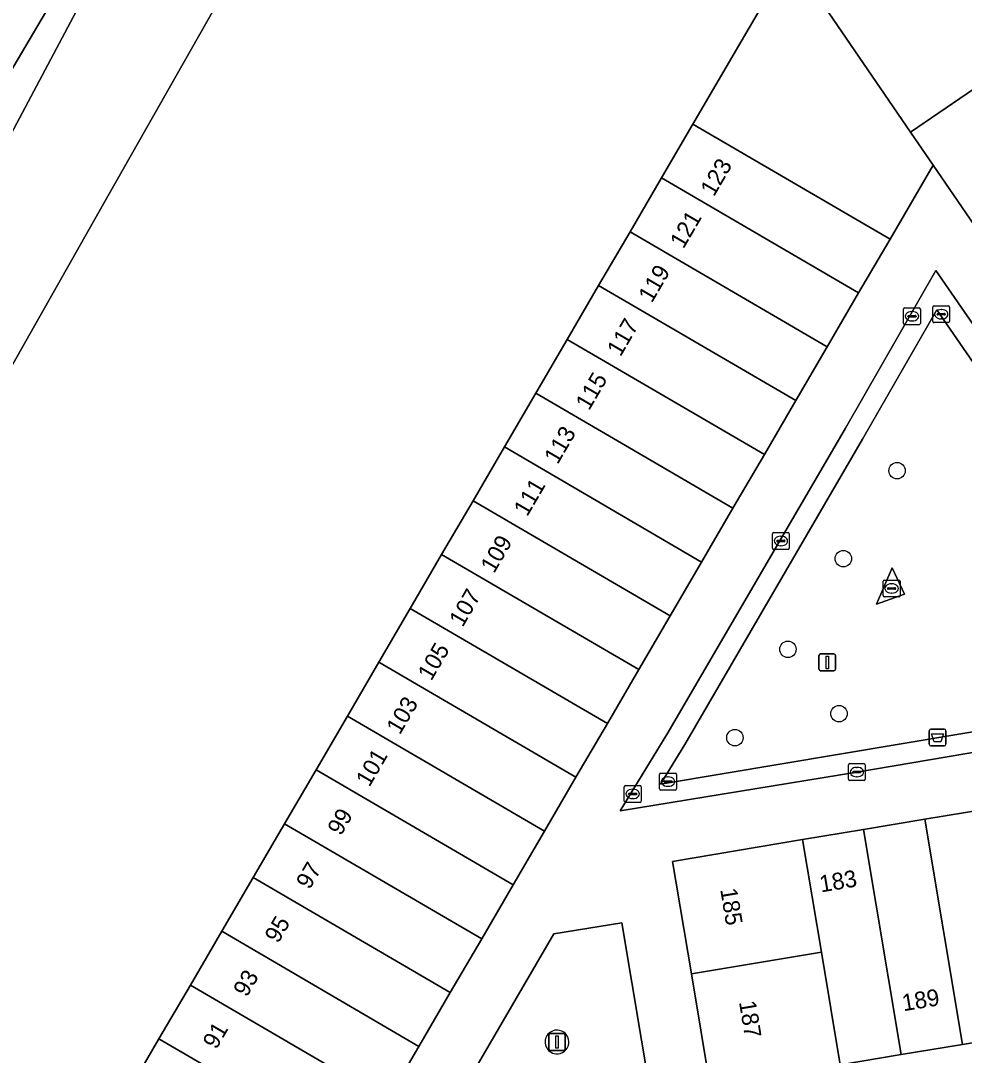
# Model space of a CAD drawing. Extents: x 155275 to 156265, y 382654 to 383635.
# Drawn here: x 156085 to 156141.2, y 383185.3 to 383246.9 of the extents above; entities that cross this region are included whole.
import ezdxf

# ---------------------------------------------------------------- set-up
doc = ezdxf.new("R2010")
doc.units = 0
for name, color, linetype in [('IMGEO_Afvalbak', 7, 'Continuous'), ('IMGEO_Boom', 7, 'Continuous'), ('IMGEO_Groenvoorziening', 7, 'Continuous'), ('IMGEO_Kolk', 7, 'Continuous'), ('IMGEO_Lichtmast', 7, 'Continuous'), ('IMGEO_Meer_plas_ven_vijver', 7, 'Continuous'), ('IMGEO_Oever', 7, 'Continuous'), ('IMGEO_Pand', 7, 'Continuous'), ('IMGEO_Pand_nummerreeks', 7, 'Continuous'), ('IMGEO_Rijbaan_lokaal_open', 7, 'Continuous'), ('IMGEO_Rioolput', 7, 'Continuous'), ('IMGEO_Terreindeel_gesloten', 7, 'Continuous'), ('IMGEO_Terreindeel_open', 7, 'Continuous'), ('IMGEO_Voetpad_open', 7, 'Continuous')]:
    doc.layers.add(name, color=color, linetype=linetype)

msp = doc.modelspace()

# ---------------------------------------------------------------- linework, layer by layer
at = {"layer": 'IMGEO_Afvalbak'}
for p, q in [((156139.072, 383203.869), (156139.072, 383204.669)), ((156139.072, 383204.669), (156139.072, 383203.869)), ((156139.172, 383204.769), (156139.962, 383204.769)), ((156139.962, 383204.769), (156139.172, 383204.769)), ((156140.062, 383204.669), (156140.062, 383203.869)), ((156140.062, 383203.869), (156140.062, 383204.669)), ((156139.962, 383203.769), (156139.172, 383203.769)), ((156139.172, 383203.769), (156139.962, 383203.769))]:
    msp.add_line(p, q, dxfattribs=at)
msp.add_lwpolyline([(156139.215, 383204.483), (156139.919, 383204.483), (156139.77, 383204.013), (156139.364, 383204.013), (156139.215, 383204.483)], dxfattribs=at)
for centre, start, end in [((156139.172, 383204.669), 90, 180), ((156139.172, 383204.669), 90, 180), ((156139.962, 383204.669), 0, 90), ((156139.962, 383204.669), 360, 90), ((156139.172, 383203.869), 180, 270), ((156139.172, 383203.869), 180, 270), ((156139.962, 383203.869), 270, 0), ((156139.962, 383203.869), 270, 0)]:
    msp.add_arc(centre, 0.1, start, end, dxfattribs=at)
at = {"layer": 'IMGEO_Boom'}
for centre in [(156137.157, 383220.152), (156133.957, 383214.916), (156130.658, 383209.517), (156133.702, 383205.686), (156127.501, 383204.254)]:
    msp.add_circle(centre, 0.489, dxfattribs=at)
at = {"layer": 'IMGEO_Groenvoorziening'}
msp.add_lwpolyline([(156101.594, 383273.123), (156065.381, 383211.756), (156065.424, 383211.716), (156065.788, 383211.685), (156066.982, 383212.682), (156070.275, 383217.746), (156073.739, 383222.895), (156080.077, 383232.055), (156083.72, 383238.94), (156088.961, 383248.779)], dxfattribs=at)
for points in [[(156139.515, 383229.728), (156135.102, 383222.022), (156124.514, 383203.856), (156123.072, 383201.495), (156155.287, 383206.889)], [(156135.93, 383212.205), (156136.857, 383214.375), (156137.601, 383212.791)]]:
    msp.add_lwpolyline(points, close=True, dxfattribs=at)
at = {"layer": 'IMGEO_Kolk'}
for p, q in [((156137.542, 383228.92), (156137.542, 383229.772)), ((156137.617, 383229.846), (156138.469, 383229.846)), ((156138.03, 383229.626), (156138.055, 383229.626)), ((156138.543, 383229.772), (156138.543, 383228.92)), ((156138.469, 383228.846), (156137.617, 383228.846)), ((156137.801, 383229.34), (156137.801, 383229.352)), ((156138.239, 383229.303), (156137.841, 383229.303)), ((156137.844, 383229.389), (156138.242, 383229.389)), ((156138.053, 383229.066), (156138.028, 383229.066)), ((156138.285, 383229.352), (156138.285, 383229.34)), ((156129.738, 383215.539), (156129.738, 383216.391)), ((156129.813, 383216.465), (156130.665, 383216.465)), ((156129.997, 383215.959), (156129.997, 383215.971)), ((156130.435, 383215.922), (156130.037, 383215.922)), ((156130.04, 383216.008), (156130.438, 383216.008)), ((156130.226, 383216.245), (156130.251, 383216.245)), ((156130.481, 383215.971), (156130.481, 383215.959)), ((156130.739, 383216.391), (156130.739, 383215.539)), ((156130.665, 383215.465), (156129.813, 383215.465)), ((156130.249, 383215.685), (156130.224, 383215.685)), ((156136.333, 383212.715), (156136.333, 383213.567)), ((156136.408, 383213.641), (156137.26, 383213.641)), ((156136.821, 383213.421), (156136.846, 383213.421)), ((156137.334, 383213.567), (156137.334, 383212.715)), ((156136.592, 383213.135), (156136.592, 383213.147)), ((156137.03, 383213.098), (156136.632, 383213.098)), ((156136.635, 383213.184), (156137.033, 383213.184)), ((156136.844, 383212.861), (156136.819, 383212.861)), ((156137.076, 383213.147), (156137.076, 383213.135)), ((156137.26, 383212.641), (156136.408, 383212.641)), ((156134.262, 383201.783), (156134.262, 383202.635)), ((156134.337, 383202.709), (156135.189, 383202.709)), ((156134.75, 383202.489), (156134.775, 383202.489)), ((156135.263, 383202.635), (156135.263, 383201.783)), ((156134.521, 383202.203), (156134.521, 383202.215)), ((156134.959, 383202.166), (156134.561, 383202.166)), ((156134.564, 383202.252), (156134.962, 383202.252)), ((156134.773, 383201.929), (156134.748, 383201.929)), ((156135.005, 383202.215), (156135.005, 383202.203)), ((156120.916, 383200.479), (156120.916, 383201.331)), ((156120.991, 383201.405), (156121.843, 383201.405)), ((156121.404, 383201.185), (156121.429, 383201.185)), ((156121.917, 383201.331), (156121.917, 383200.479)), ((156135.189, 383201.709), (156134.337, 383201.709)), ((156121.175, 383200.899), (156121.175, 383200.911)), ((156121.613, 383200.862), (156121.215, 383200.862)), ((156121.218, 383200.948), (156121.616, 383200.948)), ((156121.427, 383200.625), (156121.402, 383200.625)), ((156121.659, 383200.911), (156121.659, 383200.899)), ((156121.843, 383200.405), (156120.991, 383200.405))]:
    msp.add_line(p, q, dxfattribs=at)
for points in [[(156137.542, 383228.92), (156137.542, 383229.772)], [(156137.617, 383229.846), (156138.469, 383229.846)], [(156138.543, 383229.772), (156138.543, 383228.92)], [(156138.469, 383228.846), (156137.617, 383228.846)], [(156129.738, 383215.539), (156129.738, 383216.391)], [(156129.813, 383216.465), (156130.665, 383216.465)], [(156130.739, 383216.391), (156130.739, 383215.539)], [(156130.665, 383215.465), (156129.813, 383215.465)], [(156136.333, 383212.715), (156136.333, 383213.567)], [(156136.408, 383213.641), (156137.26, 383213.641)], [(156137.334, 383213.567), (156137.334, 383212.715)], [(156137.26, 383212.641), (156136.408, 383212.641)], [(156134.262, 383201.783), (156134.262, 383202.635)], [(156134.337, 383202.709), (156135.189, 383202.709)], [(156135.263, 383202.635), (156135.263, 383201.783)], [(156120.916, 383200.479), (156120.916, 383201.331)], [(156120.991, 383201.405), (156121.843, 383201.405)], [(156121.917, 383201.331), (156121.917, 383200.479)], [(156135.189, 383201.709), (156134.337, 383201.709)], [(156121.843, 383200.405), (156120.991, 383200.405)]]:
    msp.add_lwpolyline(points, dxfattribs=at)
for centre, radius, start, end in [((156137.619, 383229.77), 0.0765, 91.55205, 178.44795), ((156137.619, 383229.77), 0.0765, 91.55205, 178.44795), ((156138.467, 383229.77), 0.0765, 1.55205, 88.44795), ((156138.467, 383229.77), 0.0765, 1.55205, 88.44795), ((156137.619, 383228.922), 0.0765, 181.55205, 268.44795), ((156137.619, 383228.922), 0.0765, 181.55205, 268.44795), ((156137.841, 383229.349), 0.0403, 85.87752, 175.75265), ((156137.838, 383229.339), 0.0366, 178.93798, 274.71019), ((156138.242, 383229.346), 0.043, 264.86636, 352.45326), ((156138.246, 383229.351), 0.0386, 1.73085, 96.63898), ((156138.467, 383228.922), 0.0765, 271.55205, 358.44795), ((156138.467, 383228.922), 0.0765, 271.55205, 358.44795), ((156129.815, 383216.389), 0.0765, 91.55205, 178.44795), ((156129.815, 383216.389), 0.0765, 91.55205, 178.44795), ((156130.037, 383215.968), 0.0403, 85.87752, 175.75265), ((156130.034, 383215.958), 0.0366, 178.93798, 274.71019), ((156130.438, 383215.965), 0.043, 264.86636, 352.45326), ((156130.442, 383215.97), 0.0386, 1.73085, 96.63898), ((156130.663, 383216.389), 0.0765, 1.55205, 88.44795), ((156130.663, 383216.389), 0.0765, 1.55205, 88.44795), ((156129.815, 383215.541), 0.0765, 181.55205, 268.44795), ((156129.815, 383215.541), 0.0765, 181.55205, 268.44795), ((156130.663, 383215.541), 0.0765, 271.55205, 358.44795), ((156130.663, 383215.541), 0.0765, 271.55205, 358.44795), ((156136.41, 383213.565), 0.0765, 91.55205, 178.44795), ((156136.41, 383213.565), 0.0765, 91.55205, 178.44795), ((156137.258, 383213.565), 0.0765, 1.55205, 88.44795), ((156137.258, 383213.565), 0.0765, 1.55205, 88.44795), ((156136.632, 383213.144), 0.0403, 85.87752, 175.75265), ((156136.629, 383213.134), 0.0366, 178.93798, 274.71019), ((156137.033, 383213.141), 0.043, 264.86636, 352.45326), ((156137.037, 383213.146), 0.0386, 1.73085, 96.63898), ((156136.41, 383212.717), 0.0765, 181.55205, 268.44795), ((156136.41, 383212.717), 0.0765, 181.55205, 268.44795), ((156137.258, 383212.717), 0.0765, 271.55205, 358.44795), ((156137.258, 383212.717), 0.0765, 271.55205, 358.44795), ((156134.339, 383202.633), 0.0765, 91.55205, 178.44795), ((156134.339, 383202.633), 0.0765, 91.55205, 178.44795), ((156135.187, 383202.633), 0.0765, 1.55205, 88.44795), ((156135.187, 383202.633), 0.0765, 1.55205, 88.44795), ((156134.339, 383201.785), 0.0765, 181.55205, 268.44795), ((156134.339, 383201.785), 0.0765, 181.55205, 268.44795), ((156134.561, 383202.212), 0.0403, 85.87752, 175.75265), ((156134.558, 383202.202), 0.0366, 178.93798, 274.71019), ((156134.962, 383202.209), 0.043, 264.86636, 352.45326), ((156134.966, 383202.214), 0.0386, 1.73085, 96.63898), ((156135.187, 383201.785), 0.0765, 271.55205, 358.44795), ((156135.187, 383201.785), 0.0765, 271.55205, 358.44795), ((156120.993, 383201.329), 0.0765, 91.55205, 178.44795), ((156120.993, 383201.329), 0.0765, 91.55205, 178.44795), ((156121.841, 383201.329), 0.0765, 1.55205, 88.44795), ((156121.841, 383201.329), 0.0765, 1.55205, 88.44795), ((156120.993, 383200.481), 0.0765, 181.55205, 268.44795), ((156120.993, 383200.481), 0.0765, 181.55205, 268.44795), ((156121.215, 383200.908), 0.0403, 85.87752, 175.75265), ((156121.212, 383200.898), 0.0366, 178.93798, 274.71019), ((156121.616, 383200.905), 0.043, 264.86636, 352.45326), ((156121.62, 383200.91), 0.0386, 1.73085, 96.63898), ((156121.841, 383200.481), 0.0765, 271.55205, 358.44795), ((156121.841, 383200.481), 0.0765, 271.55205, 358.44795)]:
    msp.add_arc(centre, radius, start, end, dxfattribs=at)
for centre, major_axis, ratio, start_param, end_param in [((156138.029, 383229.346), (-0.387, 0.002), 0.722429, 4.712389, 7.853982), ((156138.054, 383229.346), (-0.39, 0.002), 0.717154, 1.570796, 4.712389), ((156130.225, 383215.965), (-0.387, 0.002), 0.722429, 4.712389, 7.853982), ((156130.25, 383215.965), (-0.39, 0.002), 0.717154, 1.570796, 4.712389), ((156136.82, 383213.141), (-0.387, 0.002), 0.722429, 4.712389, 7.853982), ((156136.845, 383213.141), (-0.39, 0.002), 0.717154, 1.570796, 4.712389), ((156134.749, 383202.209), (-0.387, 0.002), 0.722429, 4.712389, 7.853982), ((156134.774, 383202.209), (-0.39, 0.002), 0.717154, 1.570796, 4.712389), ((156121.403, 383200.905), (-0.387, 0.002), 0.722429, 4.712389, 7.853982), ((156121.428, 383200.905), (-0.39, 0.002), 0.717154, 1.570796, 4.712389)]:
    msp.add_ellipse(centre, major_axis=major_axis, ratio=ratio, start_param=start_param, end_param=end_param, dxfattribs=at)
at = {"layer": 'IMGEO_Lichtmast'}
for p, q in [((156132.507, 383208.339), (156132.507, 383209.139)), ((156132.507, 383209.139), (156132.507, 383208.339)), ((156132.607, 383209.239), (156133.397, 383209.239)), ((156133.397, 383209.239), (156132.607, 383209.239)), ((156133.497, 383209.139), (156133.497, 383208.339)), ((156133.497, 383208.339), (156133.497, 383209.139)), ((156133.397, 383208.239), (156132.607, 383208.239)), ((156132.607, 383208.239), (156133.397, 383208.239)), ((156116.415, 383185.737), (156116.415, 383186.537)), ((156116.415, 383186.537), (156116.415, 383185.737)), ((156116.515, 383186.637), (156117.305, 383186.637)), ((156117.305, 383186.637), (156116.515, 383186.637)), ((156117.405, 383186.537), (156117.405, 383185.737)), ((156117.405, 383185.737), (156117.405, 383186.537)), ((156117.305, 383185.637), (156116.515, 383185.637)), ((156116.515, 383185.637), (156117.305, 383185.637))]:
    msp.add_line(p, q, dxfattribs=at)
for points in [[(156132.927, 383209.114), (156133.077, 383209.114), (156133.077, 383208.364), (156132.927, 383208.364), (156132.927, 383209.114)], [(156116.835, 383186.512), (156116.985, 383186.512), (156116.985, 383185.762), (156116.835, 383185.762), (156116.835, 383186.512)]]:
    msp.add_lwpolyline(points, dxfattribs=at)
for centre, start, end in [((156132.607, 383209.139), 90, 180), ((156132.607, 383209.139), 90, 180), ((156133.397, 383209.139), 0, 90), ((156133.397, 383209.139), 360, 90), ((156132.607, 383208.339), 180, 270), ((156132.607, 383208.339), 180, 270), ((156133.397, 383208.339), 270, 0), ((156133.397, 383208.339), 270, 0), ((156116.515, 383186.537), 90, 180), ((156116.515, 383186.537), 90, 180), ((156117.305, 383186.537), 0, 90), ((156117.305, 383186.537), 360, 90), ((156116.515, 383185.737), 180, 270), ((156116.515, 383185.737), 180, 270), ((156117.305, 383185.737), 270, 0), ((156117.305, 383185.737), 270, 0)]:
    msp.add_arc(centre, 0.1, start, end, dxfattribs=at)
at = {"layer": 'IMGEO_Meer_plas_ven_vijver'}
for points in [[(156100.12, 383254.071), (156090.165, 383236.498), (156071.978, 383204.382)], [(156113.78, 383221.564), (156115.65, 383224.769), (156117.52, 383227.973), (156119.39, 383231.177), (156121.26, 383234.382), (156123.13, 383237.586), (156124.999, 383240.79), (156129.716, 383248.874)], [(156084.6, 383180.747), (156086.115, 383180.214), (156089.082, 383179.238), (156089.473, 383179.908), (156091.343, 383183.112), (156093.212, 383186.317), (156095.082, 383189.521), (156096.952, 383192.725), (156098.822, 383195.93), (156100.692, 383199.134), (156102.561, 383202.338), (156104.431, 383205.543), (156106.301, 383208.747), (156108.171, 383211.951), (156110.041, 383215.156), (156111.911, 383218.36), (156113.78, 383221.564)]]:
    msp.add_lwpolyline(points, dxfattribs=at)
at = {"layer": 'IMGEO_Oever'}
for points in [[(156090.165, 383236.498), (156100.12, 383254.071)], [(156088.961, 383248.779), (156083.72, 383238.94)], [(156071.978, 383204.382), (156090.165, 383236.498)]]:
    msp.add_lwpolyline(points, dxfattribs=at)
at = {"layer": 'IMGEO_Pand'}
for points in [[(156130.817, 383250.76), (156137.966, 383240.308), (156148.073, 383247.215), (156137.649, 383262.468), (156134.103, 383256.391), (156131.239, 383251.484)], [(156130.817, 383250.76), (156130.249, 383249.787), (156129.716, 383248.874), (156124.999, 383240.79), (156136.738, 383233.939), (156139.309, 383238.344), (156137.966, 383240.308)], [(156139.309, 383238.344), (156142.242, 383234.055), (156152.347, 383240.96), (156148.073, 383247.215), (156137.966, 383240.308)], [(156123.13, 383237.586), (156134.868, 383230.735), (156136.738, 383233.939), (156124.999, 383240.79)], [(156123.13, 383237.586), (156121.26, 383234.382), (156132.998, 383227.531), (156134.868, 383230.735)], [(156119.39, 383231.177), (156131.128, 383224.326), (156132.998, 383227.531), (156121.26, 383234.382)], [(156119.39, 383231.177), (156117.52, 383227.973), (156129.258, 383221.122), (156131.128, 383224.326)], [(156115.65, 383224.769), (156127.388, 383217.918), (156129.258, 383221.122), (156117.52, 383227.973)], [(156115.65, 383224.769), (156113.78, 383221.564), (156125.518, 383214.714), (156127.388, 383217.918)], [(156125.518, 383214.714), (156113.78, 383221.564), (156111.911, 383218.36), (156123.648, 383211.51)], [(156110.041, 383215.156), (156121.778, 383208.306), (156123.648, 383211.51), (156111.911, 383218.36)], [(156108.171, 383211.951), (156119.907, 383205.101), (156121.778, 383208.306), (156110.041, 383215.156)], [(156118.037, 383201.897), (156119.907, 383205.101), (156108.171, 383211.951), (156106.301, 383208.747)], [(156118.037, 383201.897), (156106.301, 383208.747), (156104.431, 383205.543), (156116.167, 383198.693)], [(156116.167, 383198.693), (156104.431, 383205.543), (156102.561, 383202.338), (156114.297, 383195.489)], [(156114.297, 383195.489), (156102.561, 383202.338), (156100.692, 383199.134), (156112.427, 383192.285)], [(156142.437, 383200.006), (156138.803, 383199.398), (156141.044, 383185.995), (156144.678, 383186.602)], [(156135.168, 383198.791), (156137.409, 383185.387), (156141.044, 383185.995), (156138.803, 383199.398)], [(156112.427, 383192.285), (156100.692, 383199.134), (156098.822, 383195.93), (156110.557, 383189.08)], [(156131.533, 383198.183), (156132.654, 383191.479), (156133.775, 383184.779), (156137.409, 383185.387), (156135.168, 383198.791)], [(156131.533, 383198.183), (156123.794, 383196.889), (156124.908, 383190.191), (156132.654, 383191.479)], [(156096.952, 383192.725), (156108.687, 383185.876), (156110.557, 383189.08), (156098.822, 383195.93)], [(156096.952, 383192.725), (156095.082, 383189.521), (156106.817, 383182.672), (156108.687, 383185.876)], [(156133.775, 383184.779), (156132.654, 383191.479), (156124.908, 383190.191), (156126.024, 383183.483)], [(156095.082, 383189.521), (156093.212, 383186.317), (156104.947, 383179.468), (156106.817, 383182.672)], [(156091.343, 383183.112), (156103.077, 383176.264), (156104.947, 383179.468), (156093.212, 383186.317)]]:
    msp.add_lwpolyline(points, close=True, dxfattribs=at)
at = {"layer": 'IMGEO_Rijbaan_lokaal_open'}
msp.add_lwpolyline([(156204.033, 383205.238), (156185.499, 383192.475), (156181.178, 383198.778), (156162.764, 383186.229), (156123.046, 383179.545), (156122.533, 383182.684), (156120.763, 383193.233), (156116.725, 383192.583), (156111.188, 383183.073), (156135.964, 383174.027), (156137.485, 383178.2), (156178.139, 383163.436), (156217.035, 383149.311), (156228.866, 383168.866)], close=True, dxfattribs=at)
for centre, start, end in [((156116.909, 383186.137), 77.42063, 264.13563), ((156116.908, 383186.137), 264.25942, 77.29685)]:
    msp.add_arc(centre, 0.706, start, end, dxfattribs=at)
at = {"layer": 'IMGEO_Rioolput'}
for p, q in [((156139.287, 383229.04), (156139.287, 383229.892)), ((156139.362, 383229.966), (156140.214, 383229.966)), ((156139.546, 383229.46), (156139.546, 383229.472)), ((156139.589, 383229.509), (156139.987, 383229.509)), ((156139.775, 383229.746), (156139.8, 383229.746)), ((156140.03, 383229.472), (156140.03, 383229.46)), ((156140.288, 383229.892), (156140.288, 383229.04)), ((156140.214, 383228.966), (156139.362, 383228.966)), ((156139.984, 383229.423), (156139.586, 383229.423)), ((156139.798, 383229.186), (156139.773, 383229.186)), ((156123.018, 383201.212), (156123.018, 383202.064)), ((156123.093, 383202.138), (156123.945, 383202.138)), ((156123.506, 383201.918), (156123.531, 383201.918)), ((156124.019, 383202.064), (156124.019, 383201.212)), ((156123.945, 383201.138), (156123.093, 383201.138)), ((156123.277, 383201.632), (156123.277, 383201.644)), ((156123.715, 383201.595), (156123.317, 383201.595)), ((156123.32, 383201.681), (156123.718, 383201.681)), ((156123.529, 383201.358), (156123.504, 383201.358)), ((156123.761, 383201.644), (156123.761, 383201.632))]:
    msp.add_line(p, q, dxfattribs=at)
for points in [[(156139.287, 383229.04), (156139.287, 383229.892)], [(156139.362, 383229.966), (156140.214, 383229.966)], [(156140.288, 383229.892), (156140.288, 383229.04)], [(156140.214, 383228.966), (156139.362, 383228.966)], [(156123.018, 383201.212), (156123.018, 383202.064)], [(156123.093, 383202.138), (156123.945, 383202.138)], [(156124.019, 383202.064), (156124.019, 383201.212)], [(156123.945, 383201.138), (156123.093, 383201.138)]]:
    msp.add_lwpolyline(points, dxfattribs=at)
for centre, radius, start, end in [((156139.364, 383229.89), 0.0765, 91.55205, 178.44795), ((156139.364, 383229.89), 0.0765, 91.55205, 178.44795), ((156139.586, 383229.469), 0.0403, 85.87752, 175.75265), ((156139.583, 383229.459), 0.0366, 178.93798, 274.71019), ((156139.987, 383229.466), 0.043, 264.86636, 352.45326), ((156139.991, 383229.471), 0.0386, 1.73085, 96.63898), ((156140.212, 383229.89), 0.0765, 1.55205, 88.44795), ((156140.212, 383229.89), 0.0765, 1.55205, 88.44795), ((156139.364, 383229.042), 0.0765, 181.55205, 268.44795), ((156139.364, 383229.042), 0.0765, 181.55205, 268.44795), ((156140.212, 383229.042), 0.0765, 271.55205, 358.44795), ((156140.212, 383229.042), 0.0765, 271.55205, 358.44795), ((156123.095, 383202.062), 0.0765, 91.55205, 178.44795), ((156123.095, 383202.062), 0.0765, 91.55205, 178.44795), ((156123.943, 383202.062), 0.0765, 1.55205, 88.44795), ((156123.943, 383202.062), 0.0765, 1.55205, 88.44795), ((156123.095, 383201.214), 0.0765, 181.55205, 268.44795), ((156123.095, 383201.214), 0.0765, 181.55205, 268.44795), ((156123.317, 383201.641), 0.0403, 85.87752, 175.75265), ((156123.314, 383201.631), 0.0366, 178.93798, 274.71019), ((156123.718, 383201.638), 0.043, 264.86636, 352.45326), ((156123.722, 383201.643), 0.0386, 1.73085, 96.63898), ((156123.943, 383201.214), 0.0765, 271.55205, 358.44795), ((156123.943, 383201.214), 0.0765, 271.55205, 358.44795)]:
    msp.add_arc(centre, radius, start, end, dxfattribs=at)
for centre, major_axis, ratio, start_param, end_param in [((156139.774, 383229.466), (-0.387, 0.002), 0.722429, 4.712389, 7.853982), ((156139.799, 383229.466), (-0.39, 0.002), 0.717154, 1.570796, 4.712389), ((156123.505, 383201.638), (-0.387, 0.002), 0.722429, 4.712389, 7.853982), ((156123.53, 383201.638), (-0.39, 0.002), 0.717154, 1.570796, 4.712389)]:
    msp.add_ellipse(centre, major_axis=major_axis, ratio=ratio, start_param=start_param, end_param=end_param, dxfattribs=at)
at = {"layer": 'IMGEO_Terreindeel_gesloten'}
for centre, start, end in [((156116.909, 383186.137), 77.42063, 264.13563), ((156116.908, 383186.137), 264.25942, 77.29685)]:
    msp.add_arc(centre, 0.706, start, end, dxfattribs=at)
at = {"layer": 'IMGEO_Terreindeel_open'}
msp.add_lwpolyline([(156135.93, 383212.205), (156137.601, 383212.791), (156136.857, 383214.375)], close=True, dxfattribs=at)
at = {"layer": 'IMGEO_Voetpad_open'}
for points in [[(156038.734, 383249.285), (156043.166, 383242.797), (156047.598, 383236.309), (156052.03, 383229.822), (156062.852, 383213.905), (156063.621, 383212.774), (156065.381, 383211.756), (156101.594, 383273.123)], [(156142.242, 383234.055), (156139.309, 383238.344), (156136.738, 383233.939), (156134.868, 383230.735), (156132.998, 383227.531), (156131.128, 383224.326), (156129.258, 383221.122), (156127.388, 383217.918), (156125.518, 383214.714), (156123.648, 383211.51), (156121.778, 383208.306), (156119.907, 383205.101), (156118.037, 383201.897), (156116.167, 383198.693), (156114.297, 383195.489), (156112.427, 383192.285), (156110.557, 383189.08), (156108.687, 383185.876), (156106.817, 383182.672)], [(156123.046, 383179.545), (156162.764, 383186.229), (156181.178, 383198.778), (156179.276, 383201.564), (156172.536, 383196.961), (156169.489, 383194.879), (156166.443, 383192.798), (156161.488, 383189.413), (156155.582, 383188.426), (156151.947, 383187.818), (156148.313, 383187.21), (156144.678, 383186.602), (156141.044, 383185.995), (156137.409, 383185.387), (156133.775, 383184.779)], [(156126.024, 383183.483), (156124.908, 383190.191), (156123.794, 383196.889), (156131.533, 383198.183), (156135.168, 383198.791), (156138.803, 383199.398), (156142.437, 383200.006)], [(156111.188, 383183.073), (156116.725, 383192.583), (156120.763, 383193.233), (156122.533, 383182.684)]]:
    msp.add_lwpolyline(points, dxfattribs=at)
for points in [[(156157.439, 383206.053), (156139.468, 383232.076), (156134.092, 383222.688), (156123.512, 383204.537), (156120.679, 383199.898), (156134.763, 383202.209)], [(156134.763, 383202.209), (156120.679, 383199.898), (156123.512, 383204.537), (156134.092, 383222.688), (156139.468, 383232.076), (156157.439, 383206.053)], [(156123.072, 383201.495), (156124.514, 383203.856), (156135.102, 383222.022), (156139.515, 383229.728), (156155.287, 383206.889)]]:
    msp.add_lwpolyline(points, close=True, dxfattribs=at)

# ---------------------------------------------------------------- texts
at = {"layer": 'IMGEO_Pand_nummerreeks'}
for s, rotation, p in [('123', 59.73532, (156126.25, 383236.426)), ('121', 59.73532, (156124.436, 383233.317)), ('119', 59.73532, (156122.555, 383230.094)), ('117', 59.73532, (156120.687, 383226.892)), ('115', 59.73532, (156118.817, 383223.688)), ('113', 59.73532, (156116.947, 383220.483)), ('111', 59.73532, (156115.133, 383217.374)), ('109', 59.73532, (156113.16, 383213.993)), ('107', 59.73532, (156111.292, 383210.791)), ('105', 59.73532, (156109.422, 383207.587)), ('103', 59.73532, (156107.552, 383204.383)), ('101', 59.73532, (156105.738, 383201.274)), ('99', 59.73532, (156104.043, 383198.369)), ('97', 59.73532, (156102.175, 383195.167)), ('183', 9.49287, (156132.625, 383195.04)), ('185', 279.44554, (156126.626, 383195.22)), ('95', 59.73532, (156100.305, 383191.963)), ('93', 59.73532, (156098.435, 383188.759)), ('189', 9.49329, (156137.541, 383187.964)), ('187', 279.44554, (156127.742, 383188.517)), ('91', 59.73532, (156096.621, 383185.65))]:
    msp.add_text(s, height=1, rotation=rotation, dxfattribs=at).set_placement(p)

doc.saveas('drawing.dxf')
